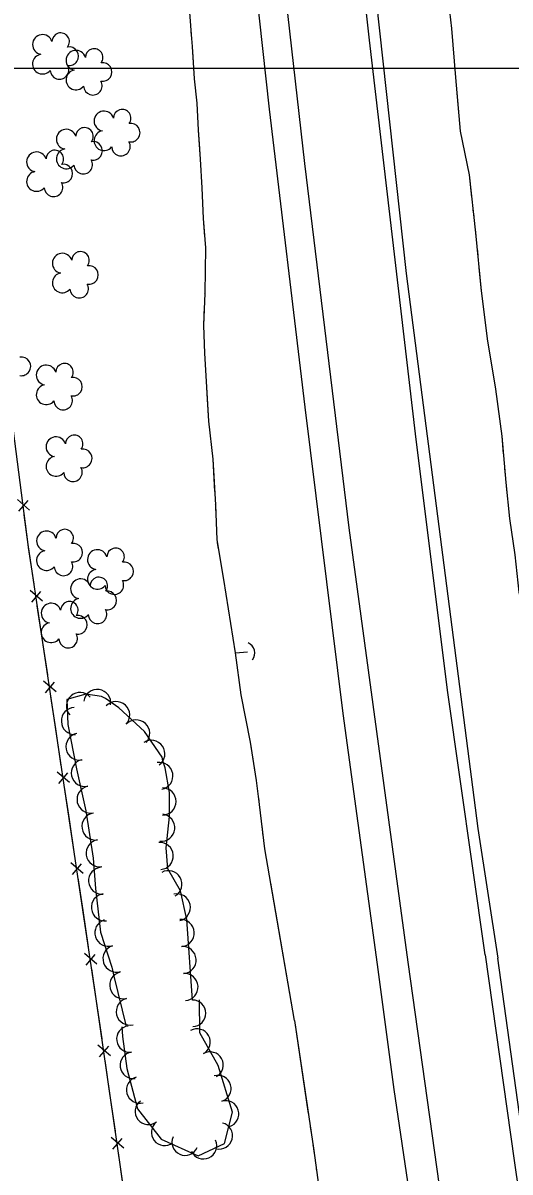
# Model space of a CAD drawing. Extents: x 353423 to 364002, y 127000 to 201942.
# Drawn here: x 360163.4 to 360309.1, y 152669.7 to 153013.5 of the extents above; entities that cross this region are included whole.
import ezdxf

# ---------------------------------------------------------------- set-up
doc = ezdxf.new("R2010")
doc.units = 0
for name, color, linetype in [('E_DTM_SlopeBottom', 7, 'Continuous'), ('E_DTM_SlopeTop', 7, 'Continuous'), ('E_FEN_Generic', 7, 'Continuous'), ('E_LAND_TreeLine', 7, 'Continuous'), ('E_STRUCT_WingWall', 7, 'Continuous')]:
    doc.layers.add(name, color=color, linetype=linetype)

msp = doc.modelspace()

# ---------------------------------------------------------------- linework, layer by layer
at = {"layer": 'E_DTM_SlopeBottom'}
for p, q in [((360165.31, 152867.71), (360161.68, 152870.94)), ((360162.12, 152867.47), (360164.88, 152870.6)), ((360169.17, 152840.56), (360165.47, 152843.71)), ((360165.99, 152840.26), (360168.67, 152843.44)), ((360173.25, 152813.41), (360169.55, 152816.56)), ((360170.07, 152813.1), (360172.75, 152816.29)), ((360177.32, 152786.26), (360173.62, 152789.4)), ((360174.14, 152785.95), (360176.82, 152789.14)), ((360181.4, 152759.1), (360177.7, 152762.25)), ((360178.22, 152758.79), (360180.9, 152761.98)), ((360185.48, 152731.95), (360181.78, 152735.1)), ((360182.29, 152731.64), (360184.98, 152734.83)), ((360189.53, 152704.49), (360185.78, 152707.72)), ((360186.29, 152704.2), (360189.04, 152707.43)), ((360193.51, 152676.85), (360189.77, 152680.07)), ((360190.27, 152676.55), (360193.02, 152679.78))]:
    msp.add_line(p, q, dxfattribs=at)
for points in [[(360185.41, 152720.86), (360164.89, 152857.53), (360160.14, 152894.62), (360152.47, 152943.51), (360142.78, 153012.39), (360133.48, 153073.32), (360123.88, 153139.15), (360113.22, 153215.08), (360102.31, 153290.81), (360099.81, 153309.74), (360111.28, 153334.29), (360127.28, 153368.38), (360138.32, 153392.6)], [(360165.03, 152856.63), (360164.89, 152857.53), (360163.76, 152866.36)], [(360166.68, 152845.59), (360165.03, 152856.63)], [(360169.1, 152829.47), (360167.65, 152839.18)], [(360170.76, 152818.44), (360169.1, 152829.47)], [(360173.18, 152802.32), (360171.72, 152812.02)], [(360174.84, 152791.29), (360173.18, 152802.32)], [(360177.25, 152775.17), (360175.8, 152784.87)], [(360178.91, 152764.13), (360177.25, 152775.17)], [(360181.33, 152748.01), (360179.87, 152757.72)], [(360182.99, 152736.98), (360181.33, 152748.01)], [(360185.41, 152720.86), (360183.95, 152730.56)], [(360499.68, 150990.1), (360463.08, 151167.04), (360449.15, 151235.22), (360437.07, 151297.61), (360426.65, 151351.97), (360415.41, 151405.84), (360411.6, 151424.23), (360268.37, 152149.54), (360258.53, 152215.48), (360247.53, 152292.78), (360235.05, 152379.22), (360223.52, 152458.26), (360209.17, 152557.62), (360195.72, 152649.28), (360185.41, 152720.86)], [(360187.03, 152709.62), (360185.41, 152720.86)], [(360189.39, 152693.21), (360187.97, 152703.09)], [(360191.01, 152681.98), (360189.39, 152693.21)], [(360193.38, 152665.57), (360191.95, 152675.45)]]:
    msp.add_lwpolyline(points, dxfattribs=at)
msp.add_arc((360229.47, 152825.03), 3.28, 321.3153, 67.5549, dxfattribs=at)
at = {"layer": 'E_DTM_SlopeTop'}
for points in [[(360269.47, 152731.82), (360259.15, 152806.92), (360247.78, 152898.56), (360237.14, 152987.71), (360228.07, 153070.39), (360218.12, 153164.82), (360208.79, 153260.85), (360204.85, 153310.39), (360198.77, 153343.64), (360197.29, 153350.52), (360193.61, 153352.11), (360194.06, 153359.53), (360192.96, 153368.74), (360191.38, 153390.51), (360191.18, 153393.56)], [(360205.84, 153393.82), (360207.54, 153371.49), (360216.6, 153268.8), (360224.22, 153185.6), (360235.3, 153079.73), (360247.55, 152971.43), (360260.91, 152862.51), (360278.47, 152732.52)], [(360301.62, 152734.67), (360290.43, 152813.95), (360280.8, 152890.58), (360267.03, 153008.34), (360257.62, 153093.85), (360244.48, 153222.09), (360237.67, 153294.98), (360230.47, 153382.23), (360229.55, 153394.25)], [(360242.32, 153394.48), (360243.43, 153380.98), (360245.43, 153373.2), (360246.99, 153369.33), (360247.72, 153366.96), (360245.46, 153365.09), (360242.26, 153363.47), (360241.79, 153362.88), (360241.78, 153360.46), (360242.13, 153333.63), (360241.79, 153305.38), (360241.45, 153293.25), (360241.7, 153287.86), (360247.38, 153225.16), (360254.15, 153156.99), (360265.02, 153056.68), (360277.98, 152938.57), (360299.45, 152772.51), (360305.41, 152733.77)], [(360278.47, 152732.52), (360287.88, 152665.64), (360296.25, 152607.78), (360303.77, 152558.28), (360309.7, 152518.97), (360317.12, 152473.04), (360326.34, 152416.81), (360337.24, 152353.07)], [(360301.62, 152734.67), (360310.37, 152673.16), (360318.73, 152615.17), (360326.48, 152564.95), (360334.34, 152514.16), (360344.51, 152451.68), (360357.3, 152375.88), (360368.83, 152308.7), (360379.79, 152247.31), (360390.95, 152188.22), (360404.62, 152115.63), (360418.18, 152047.46), (360430.37, 151985.62), (360447.07, 151907.28), (360461.43, 151840.8), (360475.82, 151776.67), (360490.22, 151714.39), (360505.99, 151645.96), (360520.34, 151584.3), (360537.64, 151509.65), (360543.4, 151486.46)], [(360549.43, 151472.06), (360536.02, 151532.71), (360521.15, 151594.21), (360507.76, 151652.66), (360495.62, 151704.59), (360484.69, 151752.77), (360473.39, 151801.68), (360460.55, 151861.41), (360447.79, 151920.32), (360435.74, 151978.6), (360422.81, 152041.56), (360407.73, 152118.03), (360395.83, 152180.97), (360383.28, 152248.35), (360371.39, 152313.12), (360359.94, 152378.72), (360350.55, 152435.37), (360339.57, 152504.12), (360329.78, 152564.42), (360321.39, 152620.24), (360312.3, 152684.19), (360305.41, 152733.77)], [(360547.11, 151328.25), (360536.12, 151376.21), (360525.73, 151419.71), (360511.87, 151479.89), (360501.65, 151522.95), (360491.12, 151568.47), (360480.31, 151614.37), (360467.99, 151668.02), (360454.62, 151725.18), (360422.14, 151869.85), (360396.34, 151989.8), (360381.48, 152063.43), (360367.34, 152137.36), (360347.88, 152242.85), (360307.12, 152481.36), (360289.51, 152592.69), (360274.39, 152694.39), (360269.47, 152731.82)]]:
    msp.add_lwpolyline(points, dxfattribs=at)
at = {"layer": 'E_FEN_Generic'}
for points in [[(360214.1, 152721.19), (360212.41, 152745.25), (360210.45, 152753.89), (360206.72, 152760.45), (360206.25, 152766.77), (360207.23, 152776.07), (360207.22, 152783.27), (360205.91, 152790.64), (360205.19, 152792.71), (360205.05, 152793.85), (360199.74, 152801.55), (360192.08, 152808.57), (360188.04, 152811.39), (360186.85, 152812.01), (360182.18, 152812.67), (360176.49, 152811.13), (360176.81, 152803.63), (360179.41, 152790.39), (360182.17, 152777.76), (360184.39, 152763.68), (360185.07, 152754.56), (360186.6, 152741.53), (360189.92, 152731.04), (360190.5, 152728.33), (360194.23, 152713.31)], [(360192.9, 152713.17), (360193.14, 152710.32), (360194.42, 152700.72), (360197.65, 152688.69), (360204.67, 152679.6), (360215.83, 152674.62), (360223.69, 152678.23), (360226.02, 152687.63), (360221.79, 152701.63), (360216.26, 152711.43), (360216.16, 152721.21)]]:
    msp.add_lwpolyline(points, dxfattribs=at)
for centre, radius, start, end in [((360169.2, 153007.07), 2.97, 17.1306, 260.1038), ((360174.65, 153007.93), 2.61, 321.8358, 179.7684), ((360169.2, 153001.21), 2.97, 99.4798, 320.7136), ((360179.21, 153002.35), 2.97, 17.1306, 260.1038), ((360177.2, 153003.58), 2.78, 259.1277, 100.1387), ((360184.67, 153003.21), 2.61, 321.8358, 179.7684), ((360174.27, 152999.45), 2.78, 182.4506, 30.2236), ((360187.21, 152998.86), 2.78, 259.1277, 100.1387), ((360179.21, 152996.49), 2.97, 99.4798, 320.7136), ((360184.29, 152994.73), 2.78, 182.4506, 30.2236), ((360187.61, 152984.17), 2.97, 17.1306, 260.1038), ((360193.06, 152985.03), 2.61, 321.8358, 179.7684), ((360195.6, 152980.68), 2.78, 259.1277, 100.1387), ((360176.33, 152978.74), 2.97, 17.1306, 260.1038), ((360181.78, 152979.6), 2.61, 321.8358, 179.7684), ((360187.6, 152978.31), 2.97, 99.4798, 320.7136), ((360184.33, 152975.25), 2.78, 259.1277, 100.1387), ((360192.68, 152976.55), 2.78, 182.4506, 30.2236), ((360167.43, 152971.96), 2.97, 17.1306, 260.1038), ((360172.89, 152972.83), 2.61, 321.8358, 179.7684), ((360176.33, 152972.88), 2.97, 99.4798, 320.7136), ((360175.43, 152968.47), 2.78, 259.1277, 100.1387), ((360181.4, 152971.12), 2.78, 182.4506, 30.2236), ((360167.43, 152966.11), 2.97, 99.4798, 320.7136), ((360172.5, 152964.34), 2.78, 182.4506, 30.2236), ((360175.13, 152941.63), 2.97, 17.1306, 260.1038), ((360180.58, 152942.5), 2.61, 321.8358, 179.7684), ((360175.13, 152935.78), 2.97, 99.4798, 320.7136), ((360183.13, 152938.14), 2.78, 259.1277, 100.1387), ((360180.2, 152934.01), 2.78, 182.4506, 30.2236), ((360162.9, 152910.76), 2.78, 259.1277, 100.1387), ((360170.32, 152908.18), 2.97, 17.1306, 260.1038), ((360175.78, 152909.04), 2.61, 321.8358, 179.7684), ((360170.32, 152902.32), 2.97, 99.4798, 320.7136), ((360178.32, 152904.69), 2.78, 259.1277, 100.1387), ((360175.4, 152900.56), 2.78, 182.4506, 30.2236), ((360173.25, 152886.72), 2.97, 17.1306, 260.1038), ((360178.7, 152887.59), 2.61, 321.8358, 179.7684), ((360173.25, 152880.87), 2.97, 99.4798, 320.7136), ((360181.25, 152883.23), 2.78, 259.1277, 100.1387), ((360178.32, 152879.1), 2.78, 182.4506, 30.2236), ((360170.41, 152858.55), 2.97, 17.1306, 260.1038), ((360175.86, 152859.41), 2.61, 321.8358, 179.7684), ((360178.41, 152855.06), 2.78, 259.1277, 100.1387), ((360191.09, 152853.8), 2.61, 321.8358, 179.7684), ((360170.41, 152852.69), 2.97, 99.4798, 320.7136), ((360185.64, 152852.94), 2.97, 17.1306, 260.1038), ((360175.48, 152850.93), 2.78, 182.4506, 30.2236), ((360185.63, 152847.08), 2.97, 99.4798, 320.7136), ((360193.63, 152849.45), 2.78, 259.1277, 100.1387), ((360180.6, 152844.23), 2.97, 17.1306, 260.1038), ((360186.06, 152845.09), 2.61, 321.8358, 179.7684), ((360190.71, 152845.32), 2.78, 182.4506, 30.2236), ((360188.6, 152840.74), 2.78, 259.1277, 100.1387), ((360171.8, 152836.95), 2.97, 17.1306, 260.1038), ((360177.25, 152837.82), 2.61, 321.8358, 179.7684), ((360180.6, 152838.37), 2.97, 99.4798, 320.7136), ((360179.8, 152833.46), 2.78, 259.1277, 100.1387), ((360185.68, 152836.61), 2.78, 182.4506, 30.2236), ((360171.8, 152831.1), 2.97, 99.4798, 320.7136), ((360176.87, 152829.33), 2.78, 182.4506, 30.2236), ((360180.44, 152809.17), 4.05, 41.3688, 221.3535), ((360185.59, 152810.05), 4.05, 351.9945, 171.9791), ((360178.89, 152804.66), 4.05, 92.42, 272.4047), ((360191.27, 152806.43), 4.05, 317.4948, 137.4795), ((360197.24, 152800.96), 4.05, 317.4948, 137.4795), ((360180.27, 152797.01), 4.05, 101.1159, 281.1006), ((360201.78, 152794.87), 4.05, 304.6269, 124.6116), ((360181.86, 152789.12), 4.05, 102.3293, 282.314), ((360204.19, 152788.24), 4.05, 280.107, 100.0917), ((360183.58, 152781.2), 4.05, 102.3293, 282.314), ((360205.11, 152780.59), 4.05, 270.0634, 90.0481), ((360185.05, 152773.12), 4.05, 98.9903, 278.975), ((360204.75, 152772.74), 4.05, 263.9807, 83.9654), ((360186.31, 152765.12), 4.05, 98.9903, 278.975), ((360204.31, 152764.3), 4.05, 274.2657, 94.2504), ((360187.03, 152756.88), 4.05, 94.2785, 274.2632), ((360206.89, 152755.86), 4.05, 299.6103, 119.595), ((360187.87, 152748.92), 4.05, 96.7104, 276.695), ((360209.4, 152748.9), 4.05, 282.7919, 102.7765), ((360188.9, 152741.3), 4.05, 107.5568, 287.5414), ((360210.56, 152741.24), 4.05, 274.0237, 94.0084), ((360191.34, 152733.58), 4.05, 107.5568, 287.5414), ((360211.13, 152733.16), 4.05, 274.0237, 94.0084), ((360193.36, 152725.61), 4.05, 103.9577, 283.9424), ((360211.7, 152725.08), 4.05, 274.0237, 94.0084), ((360195.31, 152717.75), 4.05, 103.9577, 283.9424), ((360214.13, 152717.24), 3.95, 270.5469, 90.5316), ((360195.33, 152709.51), 3.95, 97.573, 277.5577), ((360215.47, 152708.61), 3.95, 299.4539, 119.4386), ((360196.37, 152701.68), 3.95, 97.573, 277.5577), ((360219.36, 152701.73), 3.95, 299.4539, 119.4386), ((360198.28, 152694.3), 3.95, 105.038, 285.0227), ((360221.72, 152694.7), 3.95, 286.8116, 106.7962), ((360224.01, 152687.14), 3.95, 286.8116, 106.7962), ((360200.9, 152687.86), 3.95, 127.6967, 307.6814), ((360205.73, 152681.61), 3.95, 127.6967, 307.6814), ((360222.14, 152680.56), 3.95, 256.0819, 76.0666), ((360211.87, 152678.65), 3.95, 155.9823, 335.967), ((360217.37, 152677.6), 3.95, 204.6541, 24.6388)]:
    msp.add_arc(centre, radius, start, end, dxfattribs=at)
at = {"layer": 'E_LAND_TreeLine'}
for q in [(361500, 153000), (362500, 153000)]:
    msp.add_line((359000, 153000), q, dxfattribs=at)
at = {"layer": 'E_STRUCT_WingWall'}
for points in [[(360313.6, 152835.74), (360311.82, 152843.2), (360310.62, 152854.35), (360309.07, 152865.25), (360307.91, 152876), (360306.7, 152889.94), (360304.84, 152904), (360302.47, 152918.36), (360300.56, 152933.42), (360298.86, 152950.75), (360296.93, 152968.07), (360294.28, 152981.17), (360292.86, 152997.18), (360291.65, 153011.9), (360289.91, 153027.56)], [(360226.99, 152825.06), (360223.47, 152847.01), (360221.46, 152858.87), (360221.02, 152869.37), (360220.28, 152883), (360218.95, 152894.34), (360218.3, 152906.24), (360217.78, 152914.72), (360217.43, 152922.96), (360217.83, 152932.72), (360218.08, 152946.22), (360217.34, 152955.05), (360216.93, 152964.2), (360216.48, 152972.72), (360215.91, 152981.42), (360215.44, 152989.49), (360214.69, 152996.78), (360214.11, 153006.46), (360213.74, 153010.09), (360212.97, 153020.76)], [(360293.58, 152989.14), (360292.86, 152997.18), (360291.65, 153011.9), (360291.08, 153017.09)], [(360213.88, 153008.76), (360213.74, 153010.09), (360213.7, 153010.65)], [(360216.18, 152977.31), (360215.91, 152981.42), (360215.44, 152989.49), (360214.69, 152996.78), (360214.2, 153004.95)], [(360297.67, 152961.41), (360296.93, 152968.07), (360294.28, 152981.17), (360293.58, 152989.14)], [(360217.79, 152949.65), (360217.34, 152955.05), (360216.93, 152964.2), (360216.48, 152972.72), (360216.18, 152977.31)], [(360298.32, 152955.64), (360298.1, 152957.56)], [(360298.95, 152949.86), (360298.86, 152950.75), (360298.75, 152951.79)], [(360218.04, 152943.93), (360218.07, 152945.84)], [(360299.52, 152944.09), (360299.33, 152946.01)], [(360217.93, 152938.19), (360217.97, 152940.11)], [(360303.45, 152912.41), (360302.47, 152918.36), (360300.56, 152933.42), (360299.89, 152940.23)], [(360217.82, 152932.46), (360217.83, 152932.72), (360217.86, 152934.37)], [(360218.59, 152900.97), (360218.3, 152906.24), (360217.78, 152914.72), (360217.43, 152922.96), (360217.66, 152928.64)], [(360307.16, 152884.61), (360306.7, 152889.94), (360304.84, 152904), (360303.45, 152912.41)], [(360220.8, 152873.35), (360220.28, 152883), (360218.95, 152894.34), (360218.59, 152900.97)], [(360307.67, 152878.82), (360307.5, 152880.75)], [(360308.23, 152873.04), (360308.03, 152874.97)], [(360221.1, 152867.62), (360221.02, 152869.37), (360221.01, 152869.53)], [(360308.85, 152867.27), (360308.65, 152869.2)], [(360221.34, 152861.89), (360221.26, 152863.8)], [(360221.91, 152856.19), (360221.6, 152858.08)], [(360226.99, 152825.06), (360223.47, 152847.01), (360222.55, 152852.43)], [(360244.6, 152715.07), (360235.69, 152766.46), (360234.15, 152779.68), (360233.27, 152786.86), (360231.4, 152798.39), (360228.63, 152812.49), (360226.99, 152825.06), (360230.52, 152825.35)], [(360233.18, 152787.44), (360231.4, 152798.39), (360228.63, 152812.49), (360226.99, 152825.06), (360230.52, 152825.35)], [(360234.24, 152778.89), (360234.15, 152779.68), (360233.9, 152781.74)], [(360235.24, 152770.33), (360234.91, 152773.18)], [(360236.5, 152761.8), (360236.01, 152764.63)], [(360244.6, 152715.07), (360237.48, 152756.13)], [(360244.6, 152715.07), (360250.25, 152676.92), (360255.46, 152638.86), (360259.85, 152604.99), (360266.9, 152557.99), (360273.05, 152520.51), (360278.98, 152484.5), (360286.44, 152443.73), (360291.91, 152415.4), (360296.15, 152389.08), (360303.62, 152347.03)], [(360244.6, 152715.07), (360248.72, 152687.24)], [(360249.29, 152683.4), (360249.57, 152681.48)], [(360250.14, 152677.64), (360250.25, 152676.92), (360250.41, 152675.72)], [(360250.94, 152671.87), (360251.2, 152669.95)]]:
    msp.add_lwpolyline(points, dxfattribs=at)

doc.saveas('drawing.dxf')
